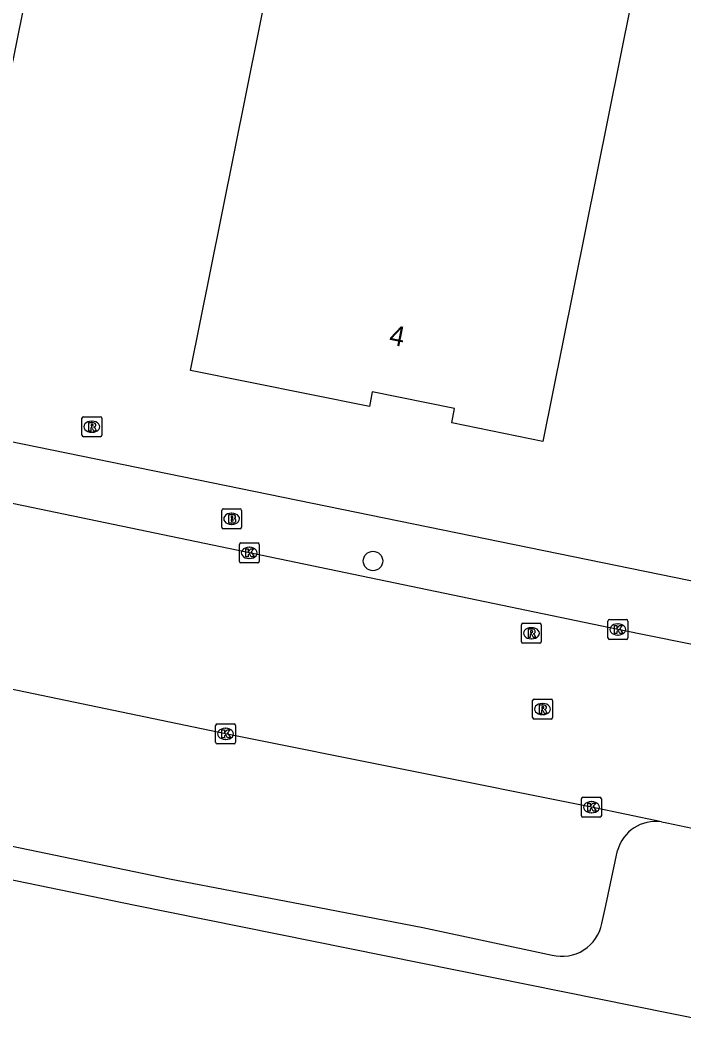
# Model space of a CAD drawing. Extents: x 157692 to 159670, y 381454 to 383289.
# Drawn here: x 158923.7 to 158957.2, y 382244.2 to 382294.6 of the extents above; entities that cross this region are included whole.
import ezdxf

# ---------------------------------------------------------------- set-up
doc = ezdxf.new("R2010")
doc.units = 0
for name, color, linetype in [('IMGEO_Boom', 7, 'Continuous'), ('IMGEO_Brandkraan', 7, 'Continuous'), ('IMGEO_Kolk', 7, 'Continuous'), ('IMGEO_Pand', 7, 'Continuous'), ('IMGEO_Pand_nummerreeks', 7, 'Continuous'), ('IMGEO_Rijbaan_lokaal_open', 7, 'Continuous'), ('IMGEO_Rioolput', 7, 'Continuous'), ('IMGEO_Voetpad_open', 7, 'Continuous')]:
    doc.layers.add(name, color=color, linetype=linetype)

msp = doc.modelspace()

# ---------------------------------------------------------------- linework, layer by layer
at = {"layer": 'IMGEO_Boom'}
msp.add_circle((158941.52, 382267.34), 0.489, dxfattribs=at)
at = {"layer": 'IMGEO_Brandkraan'}
for p, q in [((158933.9, 382269.036), (158933.9, 382269.888)), ((158933.975, 382269.962), (158934.827, 382269.962)), ((158934.388, 382269.742), (158934.413, 382269.742)), ((158934.901, 382269.888), (158934.901, 382269.036)), ((158934.411, 382269.182), (158934.386, 382269.182)), ((158934.827, 382268.962), (158933.975, 382268.962))]:
    msp.add_line(p, q, dxfattribs=at)
for points in [[(158933.9, 382269.036), (158933.9, 382269.888)], [(158933.975, 382269.962), (158934.827, 382269.962)], [(158934.248, 382269.662), (158934.248, 382269.262), (158934.461, 382269.262)], [(158934.479, 382269.662), (158934.248, 382269.662)], [(158934.427, 382269.581), (158934.373, 382269.581), (158934.373, 382269.505)], [(158934.901, 382269.888), (158934.901, 382269.036)], [(158934.373, 382269.505), (158934.426, 382269.505)], [(158934.435, 382269.429), (158934.373, 382269.429), (158934.373, 382269.348)], [(158934.373, 382269.348), (158934.435, 382269.348)], [(158934.827, 382268.962), (158933.975, 382268.962)]]:
    msp.add_lwpolyline(points, dxfattribs=at)
for centre, radius, start, end in [((158933.977, 382269.886), 0.0765, 91.552, 178.448), ((158933.977, 382269.886), 0.0765, 91.552, 178.448), ((158934.428, 382269.543), 0.0379, 267.8285, 90.9355), ((158934.483, 382269.517), 0.145, 59.4692, 91.5367), ((158934.508, 382269.564), 0.0922, 285.5137, 58.1501), ((158934.825, 382269.886), 0.0765, 1.552, 88.448), ((158934.825, 382269.886), 0.0765, 1.552, 88.448), ((158934.436, 382269.388), 0.0404, 269.8759, 90.5077), ((158934.467, 382269.513), 0.251, 268.6676, 293.5347), ((158934.513, 382269.372), 0.105, 301.3115, 78.989), ((158933.977, 382269.038), 0.0765, 181.552, 268.448), ((158933.977, 382269.038), 0.0765, 181.552, 268.448), ((158934.825, 382269.038), 0.0765, 271.552, 358.448), ((158934.825, 382269.038), 0.0765, 271.552, 358.448)]:
    msp.add_arc(centre, radius, start, end, dxfattribs=at)
for centre, major_axis, ratio, start_param, end_param in [((158934.387, 382269.462), (-0.387, 0.002), 0.722429, 4.712389, 7.853982), ((158934.412, 382269.462), (-0.39, 0.002), 0.717154, 1.570796, 4.712389)]:
    msp.add_ellipse(centre, major_axis=major_axis, ratio=ratio, start_param=start_param, end_param=end_param, dxfattribs=at)
at = {"layer": 'IMGEO_Kolk'}
for p, q in [((158934.789, 382267.322), (158934.789, 382268.174)), ((158934.864, 382268.248), (158935.716, 382268.248)), ((158935.79, 382268.174), (158935.79, 382267.322)), ((158935.277, 382268.028), (158935.302, 382268.028)), ((158935.716, 382267.248), (158934.864, 382267.248)), ((158935.3, 382267.468), (158935.275, 382267.468)), ((158953.355, 382263.466), (158953.355, 382264.318)), ((158953.43, 382264.392), (158954.282, 382264.392)), ((158953.843, 382264.172), (158953.868, 382264.172)), ((158954.356, 382264.318), (158954.356, 382263.466)), ((158953.866, 382263.612), (158953.841, 382263.612)), ((158954.282, 382263.392), (158953.43, 382263.392)), ((158933.594, 382258.213), (158933.594, 382259.065)), ((158933.669, 382259.139), (158934.521, 382259.139)), ((158934.595, 382259.065), (158934.595, 382258.213)), ((158934.082, 382258.919), (158934.107, 382258.919)), ((158934.521, 382258.139), (158933.669, 382258.139)), ((158934.105, 382258.359), (158934.08, 382258.359)), ((158952.021, 382254.522), (158952.021, 382255.374)), ((158952.096, 382255.448), (158952.948, 382255.448)), ((158952.509, 382255.228), (158952.534, 382255.228)), ((158953.022, 382255.374), (158953.022, 382254.522)), ((158952.532, 382254.668), (158952.507, 382254.668)), ((158952.948, 382254.448), (158952.096, 382254.448))]:
    msp.add_line(p, q, dxfattribs=at)
for points in [[(158934.789, 382267.322), (158934.789, 382268.174)], [(158934.864, 382268.248), (158935.716, 382268.248)], [(158935.79, 382268.174), (158935.79, 382267.322)], [(158935.11, 382267.948), (158935.233, 382267.948), (158935.233, 382267.797), (158935.363, 382267.948), (158935.527, 382267.948), (158935.381, 382267.797), (158935.534, 382267.548), (158935.382, 382267.548), (158935.297, 382267.712), (158935.233, 382267.645), (158935.233, 382267.548), (158935.11, 382267.548), (158935.11, 382267.948)], [(158935.716, 382267.248), (158934.864, 382267.248)], [(158953.355, 382263.466), (158953.355, 382264.318)], [(158953.43, 382264.392), (158954.282, 382264.392)], [(158953.676, 382264.092), (158953.799, 382264.092), (158953.799, 382263.941), (158953.929, 382264.092), (158954.093, 382264.092), (158953.947, 382263.941), (158954.1, 382263.692), (158953.948, 382263.692), (158953.863, 382263.856), (158953.799, 382263.789), (158953.799, 382263.692), (158953.676, 382263.692), (158953.676, 382264.092)], [(158954.356, 382264.318), (158954.356, 382263.466)], [(158954.282, 382263.392), (158953.43, 382263.392)], [(158933.594, 382258.213), (158933.594, 382259.065)], [(158933.669, 382259.139), (158934.521, 382259.139)], [(158934.595, 382259.065), (158934.595, 382258.213)], [(158933.915, 382258.839), (158934.038, 382258.839), (158934.038, 382258.688), (158934.168, 382258.839), (158934.332, 382258.839), (158934.186, 382258.688), (158934.339, 382258.439), (158934.187, 382258.439), (158934.102, 382258.603), (158934.038, 382258.536), (158934.038, 382258.439), (158933.915, 382258.439), (158933.915, 382258.839)], [(158934.521, 382258.139), (158933.669, 382258.139)], [(158952.021, 382254.522), (158952.021, 382255.374)], [(158952.096, 382255.448), (158952.948, 382255.448)], [(158952.342, 382255.148), (158952.465, 382255.148), (158952.465, 382254.997), (158952.595, 382255.148), (158952.759, 382255.148), (158952.613, 382254.997), (158952.766, 382254.748), (158952.614, 382254.748), (158952.529, 382254.912), (158952.465, 382254.845), (158952.465, 382254.748), (158952.342, 382254.748), (158952.342, 382255.148)], [(158953.022, 382255.374), (158953.022, 382254.522)], [(158952.948, 382254.448), (158952.096, 382254.448)]]:
    msp.add_lwpolyline(points, dxfattribs=at)
for centre, start, end in [((158934.866, 382268.172), 91.552, 178.448), ((158934.866, 382268.172), 91.552, 178.448), ((158935.714, 382268.172), 1.552, 88.448), ((158935.714, 382268.172), 1.552, 88.448), ((158934.866, 382267.324), 181.552, 268.448), ((158934.866, 382267.324), 181.552, 268.448), ((158935.714, 382267.324), 271.552, 358.448), ((158935.714, 382267.324), 271.552, 358.448), ((158953.432, 382264.316), 91.552, 178.448), ((158953.432, 382264.316), 91.552, 178.448), ((158954.28, 382264.316), 1.552, 88.448), ((158954.28, 382264.316), 1.552, 88.448), ((158953.432, 382263.468), 181.552, 268.448), ((158953.432, 382263.468), 181.552, 268.448), ((158954.28, 382263.468), 271.552, 358.448), ((158954.28, 382263.468), 271.552, 358.448), ((158933.671, 382259.063), 91.552, 178.448), ((158933.671, 382259.063), 91.552, 178.448), ((158934.519, 382259.063), 1.552, 88.448), ((158934.519, 382259.063), 1.552, 88.448), ((158933.671, 382258.215), 181.552, 268.448), ((158933.671, 382258.215), 181.552, 268.448), ((158934.519, 382258.215), 271.552, 358.448), ((158934.519, 382258.215), 271.552, 358.448), ((158952.098, 382255.372), 91.552, 178.448), ((158952.098, 382255.372), 91.552, 178.448), ((158952.946, 382255.372), 1.552, 88.448), ((158952.946, 382255.372), 1.552, 88.448), ((158952.098, 382254.524), 181.552, 268.448), ((158952.098, 382254.524), 181.552, 268.448), ((158952.946, 382254.524), 271.552, 358.448), ((158952.946, 382254.524), 271.552, 358.448)]:
    msp.add_arc(centre, 0.0765, start, end, dxfattribs=at)
for centre, major_axis, ratio, start_param, end_param in [((158935.276, 382267.748), (-0.387, 0.002), 0.722429, 4.712389, 7.853982), ((158935.301, 382267.748), (-0.39, 0.002), 0.717154, 1.570796, 4.712389), ((158953.842, 382263.892), (-0.387, 0.002), 0.722429, 4.712389, 7.853982), ((158953.867, 382263.892), (-0.39, 0.002), 0.717154, 1.570796, 4.712389), ((158934.081, 382258.639), (-0.387, 0.002), 0.722429, 4.712389, 7.853982), ((158934.106, 382258.639), (-0.39, 0.002), 0.717154, 1.570796, 4.712389), ((158952.508, 382254.948), (-0.387, 0.002), 0.722429, 4.712389, 7.853982), ((158952.533, 382254.948), (-0.39, 0.002), 0.717154, 1.570796, 4.712389)]:
    msp.add_ellipse(centre, major_axis=major_axis, ratio=ratio, start_param=start_param, end_param=end_param, dxfattribs=at)
at = {"layer": 'IMGEO_Pand'}
for points in [[(158940.711, 382394.586), (158940.58, 382394.401), (158953.3, 382391.796), (158947.412, 382363.041), (158943.038, 382363.938), (158938.454, 382341.3), (158933.444, 382342.314), (158922.475, 382288.132), (158921.483, 382283.231), (158920.157, 382283.499), (158916.865, 382281.315), (158916.614, 382280.076), (158896.26, 382284.196), (158897.252, 382289.097), (158910.071, 382352.413)], [(158955.378, 382391.468), (158963.045, 382389.925), (158971.871, 382381.613), (158951.069, 382278.263), (158950.082, 382273.361), (158945.485, 382274.287), (158945.632, 382275.013), (158941.485, 382275.848), (158941.339, 382275.122), (158932.325, 382276.935), (158933.312, 382281.837), (158955.378, 382391.468)]]:
    msp.add_lwpolyline(points, dxfattribs=at)
at = {"layer": 'IMGEO_Rijbaan_lokaal_open'}
for points in [[(158987.436, 382257.113), (158953.856, 382263.893), (158917.195, 382271.505), (158898.672, 382275.307), (158887.523, 382277.583)], [(158956.046, 382254.215), (158952.521, 382254.947), (158934.093, 382258.638), (158916.348, 382262.329), (158897.3, 382266.23), (158894.522, 382266.807)], [(158956.046, 382254.215), (158956.321, 382254.158), (158968.759, 382251.544)]]:
    msp.add_lwpolyline(points, dxfattribs=at)
at = {"layer": 'IMGEO_Rioolput'}
for p, q in [((158926.861, 382273.67), (158926.861, 382274.522)), ((158926.936, 382274.596), (158927.788, 382274.596)), ((158927.349, 382274.376), (158927.374, 382274.376)), ((158927.862, 382274.522), (158927.862, 382273.67)), ((158927.788, 382273.596), (158926.936, 382273.596)), ((158927.372, 382273.816), (158927.347, 382273.816)), ((158948.997, 382263.278), (158948.997, 382264.13)), ((158949.072, 382264.204), (158949.924, 382264.204)), ((158949.998, 382264.13), (158949.998, 382263.278)), ((158949.485, 382263.984), (158949.51, 382263.984)), ((158949.924, 382263.204), (158949.072, 382263.204)), ((158949.508, 382263.424), (158949.483, 382263.424)), ((158949.56, 382259.46), (158949.56, 382260.312)), ((158949.635, 382260.386), (158950.487, 382260.386)), ((158950.048, 382260.166), (158950.073, 382260.166)), ((158950.561, 382260.312), (158950.561, 382259.46)), ((158950.071, 382259.606), (158950.046, 382259.606)), ((158950.487, 382259.386), (158949.635, 382259.386))]:
    msp.add_line(p, q, dxfattribs=at)
for points in [[(158926.861, 382273.67), (158926.861, 382274.522)], [(158926.936, 382274.596), (158927.788, 382274.596)], [(158927.45, 382274.294), (158927.198, 382274.296), (158927.198, 382273.896)], [(158927.376, 382274.215), (158927.322, 382274.215), (158927.322, 382274.134)], [(158927.322, 382274.134), (158927.374, 382274.134)], [(158927.862, 382274.522), (158927.862, 382273.67)], [(158927.788, 382273.596), (158926.936, 382273.596)], [(158927.198, 382273.896), (158927.322, 382273.896), (158927.322, 382274.058), (158927.333, 382274.058)], [(158927.38, 382274.029), (158927.451, 382273.896), (158927.591, 382273.896), (158927.526, 382274.022)], [(158948.997, 382263.278), (158948.997, 382264.13)], [(158949.072, 382264.204), (158949.924, 382264.204)], [(158949.998, 382264.13), (158949.998, 382263.278)], [(158949.586, 382263.902), (158949.334, 382263.904), (158949.334, 382263.504)], [(158949.334, 382263.504), (158949.458, 382263.504), (158949.458, 382263.666), (158949.469, 382263.666)], [(158949.512, 382263.823), (158949.458, 382263.823), (158949.458, 382263.742)], [(158949.458, 382263.742), (158949.51, 382263.742)], [(158949.516, 382263.637), (158949.587, 382263.504), (158949.727, 382263.504), (158949.662, 382263.63)], [(158949.924, 382263.204), (158949.072, 382263.204)], [(158949.56, 382259.46), (158949.56, 382260.312)], [(158949.635, 382260.386), (158950.487, 382260.386)], [(158950.149, 382260.084), (158949.897, 382260.086), (158949.897, 382259.686)], [(158950.075, 382260.005), (158950.021, 382260.005), (158950.021, 382259.924)], [(158950.561, 382260.312), (158950.561, 382259.46)], [(158949.897, 382259.686), (158950.021, 382259.686), (158950.021, 382259.848), (158950.032, 382259.848)], [(158950.021, 382259.924), (158950.073, 382259.924)], [(158950.079, 382259.819), (158950.15, 382259.686), (158950.29, 382259.686), (158950.225, 382259.812)], [(158950.487, 382259.386), (158949.635, 382259.386)]]:
    msp.add_lwpolyline(points, dxfattribs=at)
for centre, radius, start, end in [((158926.938, 382274.52), 0.0765, 91.552, 178.448), ((158926.938, 382274.52), 0.0765, 91.552, 178.448), ((158927.358, 382274.323), 0.19, 274.7715, 282.9687), ((158927.382, 382274.119), 0.0964, 77.0061, 93.1865), ((158927.396, 382274.176), 0.0378, 276.6634, 79.6772), ((158927.449, 382274.184), 0.109, 350.3612, 89.416), ((158927.447, 382274.184), 0.112, 277.5842, 350.9817), ((158927.786, 382274.52), 0.0765, 1.552, 88.448), ((158927.786, 382274.52), 0.0765, 1.552, 88.448), ((158926.938, 382273.672), 0.0765, 181.552, 268.448), ((158926.938, 382273.672), 0.0765, 181.552, 268.448), ((158927.332, 382274.005), 0.0533, 26.0293, 88.6989), ((158927.431, 382273.969), 0.108, 29.5134, 73.7905), ((158927.786, 382273.672), 0.0765, 271.552, 358.448), ((158927.786, 382273.672), 0.0765, 271.552, 358.448), ((158949.074, 382264.128), 0.0765, 91.552, 178.448), ((158949.074, 382264.128), 0.0765, 91.552, 178.448), ((158949.922, 382264.128), 0.0765, 1.552, 88.448), ((158949.922, 382264.128), 0.0765, 1.552, 88.448), ((158949.468, 382263.613), 0.0533, 26.0293, 88.6989), ((158949.494, 382263.931), 0.19, 274.7715, 282.9687), ((158949.518, 382263.727), 0.0964, 77.0061, 93.1865), ((158949.532, 382263.784), 0.0378, 276.6634, 79.6772), ((158949.585, 382263.792), 0.109, 350.3612, 89.416), ((158949.583, 382263.792), 0.112, 277.5842, 350.9817), ((158949.567, 382263.577), 0.108, 29.5134, 73.7905), ((158949.074, 382263.28), 0.0765, 181.552, 268.448), ((158949.074, 382263.28), 0.0765, 181.552, 268.448), ((158949.922, 382263.28), 0.0765, 271.552, 358.448), ((158949.922, 382263.28), 0.0765, 271.552, 358.448), ((158949.637, 382260.31), 0.0765, 91.552, 178.448), ((158949.637, 382260.31), 0.0765, 91.552, 178.448), ((158950.081, 382259.909), 0.0964, 77.0061, 93.1865), ((158950.095, 382259.966), 0.0378, 276.6634, 79.6772), ((158950.148, 382259.974), 0.109, 350.3612, 89.416), ((158950.485, 382260.31), 0.0765, 1.552, 88.448), ((158950.485, 382260.31), 0.0765, 1.552, 88.448), ((158950.031, 382259.795), 0.0533, 26.0293, 88.6989), ((158950.057, 382260.113), 0.19, 274.7715, 282.9687), ((158950.146, 382259.974), 0.112, 277.5842, 350.9817), ((158950.13, 382259.759), 0.108, 29.5134, 73.7905), ((158949.637, 382259.462), 0.0765, 181.552, 268.448), ((158949.637, 382259.462), 0.0765, 181.552, 268.448), ((158950.485, 382259.462), 0.0765, 271.552, 358.448), ((158950.485, 382259.462), 0.0765, 271.552, 358.448)]:
    msp.add_arc(centre, radius, start, end, dxfattribs=at)
for centre, major_axis, ratio, start_param, end_param in [((158927.348, 382274.096), (-0.387, 0.002), 0.722429, 4.712389, 7.853982), ((158927.373, 382274.096), (-0.39, 0.002), 0.717154, 1.570796, 4.712389), ((158949.484, 382263.704), (-0.387, 0.002), 0.722429, 4.712389, 7.853982), ((158949.509, 382263.704), (-0.39, 0.002), 0.717154, 1.570796, 4.712389), ((158950.047, 382259.886), (-0.387, 0.002), 0.722429, 4.712389, 7.853982), ((158950.072, 382259.886), (-0.39, 0.002), 0.717154, 1.570796, 4.712389)]:
    msp.add_ellipse(centre, major_axis=major_axis, ratio=ratio, start_param=start_param, end_param=end_param, dxfattribs=at)
at = {"layer": 'IMGEO_Voetpad_open'}
for points in [[(158888.158, 382280.537), (158988.039, 382260.114)], [(158891.789, 382259.525), (158931.272, 382251.351), (158938.293, 382250), (158944.03, 382248.896), (158950.537, 382247.507)], [(158958.322, 382244.189), (158929.535, 382250), (158891.416, 382257.855)], [(158953.048, 382249.094), (158953.242, 382250), (158953.836, 382252.771)]]:
    msp.add_lwpolyline(points, dxfattribs=at)
for centre, radius, start, end in [((158955.775, 382252.217), 2.017, 82.2726, 164.0481), ((158951.038, 382249.495), 2.05, 255.858, 348.7294)]:
    msp.add_arc(centre, radius, start, end, dxfattribs=at)

# ---------------------------------------------------------------- texts
at = {"layer": 'IMGEO_Pand_nummerreeks'}
msp.add_text('4', height=1, rotation=348.6157, dxfattribs=at).set_placement((158942.283, 382278.258))

doc.saveas('drawing.dxf')
